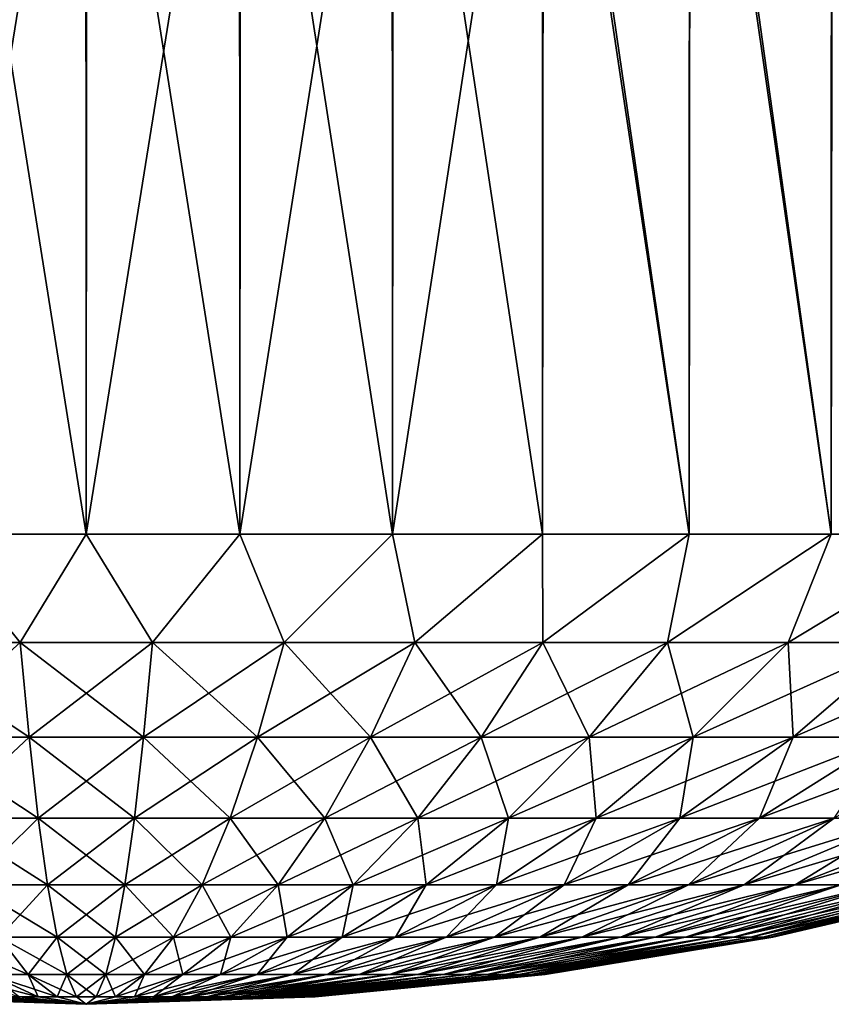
# Model space of a CAD drawing. Header units: metres. Extents: x -46 to 104, y -30 to 30.
# Tile 375 of 656: x 22.443 to 23.134, y -10.4 to -9.562. Entities that reach past the tile are written whole.
import ezdxf

# ---------------------------------------------------------------- set-up
doc = ezdxf.new("R2010")
doc.units = ezdxf.units.M
doc.layers.add('solid_26_000_502_XXX', color=7, linetype='CONTINUOUS')

msp = doc.modelspace()

# ---------------------------------------------------------------- linework, layer by layer
at = {"layer": 'solid_26_000_502_XXX'}
for points in [[(23.014088, -9.139277, 293.409149), (23.133951, -10, 293.359436), (23.135044, -9.131233, 293.358948)], [(23.135044, -9.131233, 293.358948), (23.133951, -10, 293.359436), (23.24996, -10, 293.299072)], [(22.889187, -9.147676, 293.448639), (23.013037, -10, 293.409546), (23.014088, -9.139277, 293.409149)], [(23.014088, -9.139277, 293.409149), (23.013037, -10, 293.409546), (23.133951, -10, 293.359436)], [(22.761295, -9.156362, 293.477051), (22.888208, -10, 293.448883), (22.889187, -9.147676, 293.448639)], [(22.889187, -9.147676, 293.448639), (22.888208, -10, 293.448883), (23.013037, -10, 293.409546)], [(23.134338, -9.151151, 290.640747), (23.133951, -10, 290.640564), (23.013302, -9.159934, 290.590576)], [(23.134338, -9.151151, 290.640747), (23.24996, -10, 290.700928), (23.133951, -10, 290.640564)], [(22.631393, -9.16527, 293.494232), (22.7605, -10, 293.477203), (22.761295, -9.156362, 293.477051)], [(22.761295, -9.156362, 293.477051), (22.7605, -10, 293.477203), (22.888208, -10, 293.448883)], [(23.013302, -9.159934, 290.590576), (23.013037, -10, 290.590454), (22.888332, -9.168914, 290.551147)], [(23.013302, -9.159934, 290.590576), (23.133951, -10, 290.640564), (23.013037, -10, 290.590454)], [(22.500475, -9.174333, 293.5), (22.630707, -10, 293.494293), (22.631393, -9.16527, 293.494232)], [(22.631393, -9.16527, 293.494232), (22.630707, -10, 293.494293), (22.7605, -10, 293.477203)], [(22.888332, -9.168914, 290.551147), (22.7605, -10, 290.522797), (22.760389, -9.178019, 290.522766)], [(22.888332, -9.168914, 290.551147), (22.888208, -10, 290.551117), (22.7605, -10, 290.522797)], [(22.888332, -9.168914, 290.551147), (23.013037, -10, 290.590454), (22.888208, -10, 290.551117)], [(22.369545, -9.183479, 293.494324), (22.5, -10, 293.5), (22.500475, -9.174333, 293.5)], [(22.500475, -9.174333, 293.5), (22.5, -10, 293.5), (22.630707, -10, 293.494293)], [(22.760389, -9.178019, 290.522766), (22.630707, -10, 290.505707), (22.630455, -9.18718, 290.505676)], [(22.760389, -9.178019, 290.522766), (22.7605, -10, 290.522797), (22.630707, -10, 290.505707)], [(22.369545, -9.183479, 293.494324), (22.369293, -10, 293.494293), (22.5, -10, 293.5)], [(22.630455, -9.18718, 290.505676), (22.5, -10, 290.5), (22.499525, -9.196326, 290.5)], [(22.630455, -9.18718, 290.505676), (22.630707, -10, 290.505707), (22.5, -10, 290.5)], [(22.499525, -9.196326, 290.5), (22.369293, -10, 290.505707), (22.368607, -9.205389, 290.505768)], [(22.499525, -9.196326, 290.5), (22.5, -10, 290.5), (22.369293, -10, 290.505707)], [(22.369293, -10, 290.505707), (22.443691, -10.092114, 290.674469), (22.331482, -10.092114, 290.684021)], [(22.331482, -10.092114, 293.315979), (22.443691, -10.092114, 293.325531), (22.369293, -10, 293.494293)], [(22.369293, -10, 290.505707), (22.5, -10, 290.5), (22.443691, -10.092114, 290.674469)], [(22.443691, -10.092114, 293.325531), (22.5, -10, 293.5), (22.369293, -10, 293.494293)], [(22.5, -10, 290.5), (22.556309, -10.092114, 290.674469), (22.443691, -10.092114, 290.674469)], [(22.443691, -10.092114, 293.325531), (22.556309, -10.092114, 293.325531), (22.5, -10, 293.5)], [(22.5, -10, 290.5), (22.630707, -10, 290.505707), (22.556309, -10.092114, 290.674469)], [(22.556309, -10.092114, 293.325531), (22.630707, -10, 293.494293), (22.5, -10, 293.5)], [(22.630707, -10, 290.505707), (22.668518, -10.092114, 290.684021), (22.556309, -10.092114, 290.674469)], [(22.556309, -10.092114, 293.325531), (22.668518, -10.092114, 293.315979), (22.630707, -10, 293.494293)], [(22.630707, -10, 290.505707), (22.7605, -10, 290.522797), (22.668518, -10.092114, 290.684021)], [(22.668518, -10.092114, 293.315979), (22.7605, -10, 293.477203), (22.630707, -10, 293.494293)], [(22.7605, -10, 290.522797), (22.779514, -10.092114, 290.703033), (22.668518, -10.092114, 290.684021)], [(22.668518, -10.092114, 293.315979), (22.779514, -10.092114, 293.296967), (22.7605, -10, 293.477203)], [(22.7605, -10, 290.522797), (22.888208, -10, 290.551117), (22.779514, -10.092114, 290.703033)], [(22.779514, -10.092114, 293.296967), (22.888208, -10, 293.448883), (22.7605, -10, 293.477203)], [(22.888208, -10, 290.551117), (22.888498, -10.092114, 290.731415), (22.779514, -10.092114, 290.703033)], [(22.779514, -10.092114, 293.296967), (22.888498, -10.092114, 293.268585), (22.888208, -10, 293.448883)], [(22.888208, -10, 290.551117), (23.013037, -10, 290.590454), (22.888498, -10.092114, 290.731415)], [(22.888498, -10.092114, 293.268585), (23.013037, -10, 293.409546), (22.888208, -10, 293.448883)], [(23.013037, -10, 290.590454), (22.99468, -10.092114, 290.768951), (22.888498, -10.092114, 290.731415)], [(22.888498, -10.092114, 293.268585), (22.99468, -10.092114, 293.231049), (23.013037, -10, 293.409546)], [(23.133951, -10, 290.640564), (23.0973, -10.092114, 290.815338), (22.99468, -10.092114, 290.768951)], [(23.013037, -10, 290.590454), (23.133951, -10, 290.640564), (22.99468, -10.092114, 290.768951)], [(22.99468, -10.092114, 293.231049), (23.133951, -10, 293.359436), (23.013037, -10, 293.409546)], [(22.99468, -10.092114, 293.231049), (23.0973, -10.092114, 293.184662), (23.133951, -10, 293.359436)], [(23.24996, -10, 290.700928), (23.195616, -10.092114, 290.870239), (23.0973, -10.092114, 290.815338)], [(23.133951, -10, 290.640564), (23.24996, -10, 290.700928), (23.0973, -10.092114, 290.815338)], [(23.0973, -10.092114, 293.184662), (23.24996, -10, 293.299072), (23.133951, -10, 293.359436)], [(23.0973, -10.092114, 293.184662), (23.195616, -10.092114, 293.129761), (23.24996, -10, 293.299072)], [(22.354227, -10.172828, 290.861633), (22.331482, -10.092114, 290.684021), (22.443691, -10.092114, 290.674469)], [(22.451292, -10.172828, 293.146606), (22.443691, -10.092114, 293.325531), (22.331482, -10.092114, 293.315979)], [(22.354227, -10.172828, 293.138367), (22.451292, -10.172828, 293.146606), (22.331482, -10.092114, 293.315979)], [(22.451292, -10.172828, 290.853394), (22.354227, -10.172828, 290.861633), (22.443691, -10.092114, 290.674469)], [(22.451292, -10.172828, 290.853394), (22.443691, -10.092114, 290.674469), (22.556309, -10.092114, 290.674469)], [(22.548708, -10.172828, 293.146606), (22.556309, -10.092114, 293.325531), (22.443691, -10.092114, 293.325531)], [(22.451292, -10.172828, 293.146606), (22.548708, -10.172828, 293.146606), (22.443691, -10.092114, 293.325531)], [(22.548708, -10.172828, 290.853394), (22.451292, -10.172828, 290.853394), (22.556309, -10.092114, 290.674469)], [(22.548708, -10.172828, 290.853394), (22.556309, -10.092114, 290.674469), (22.668518, -10.092114, 290.684021)], [(22.645773, -10.172828, 290.861633), (22.548708, -10.172828, 290.853394), (22.668518, -10.092114, 290.684021)], [(22.548708, -10.172828, 293.146606), (22.645773, -10.172828, 293.138367), (22.556309, -10.092114, 293.325531)], [(22.645773, -10.172828, 293.138367), (22.668518, -10.092114, 293.315979), (22.556309, -10.092114, 293.325531)], [(22.645773, -10.172828, 290.861633), (22.668518, -10.092114, 290.684021), (22.779514, -10.092114, 290.703033)], [(22.741787, -10.172828, 290.878113), (22.645773, -10.172828, 290.861633), (22.779514, -10.092114, 290.703033)], [(22.645773, -10.172828, 293.138367), (22.741787, -10.172828, 293.121887), (22.668518, -10.092114, 293.315979)], [(22.741787, -10.172828, 293.121887), (22.779514, -10.092114, 293.296967), (22.668518, -10.092114, 293.315979)], [(22.741787, -10.172828, 290.878113), (22.779514, -10.092114, 290.703033), (22.888498, -10.092114, 290.731415)], [(22.83606, -10.172828, 290.902649), (22.741787, -10.172828, 290.878113), (22.888498, -10.092114, 290.731415)], [(22.741787, -10.172828, 293.121887), (22.83606, -10.172828, 293.097351), (22.779514, -10.092114, 293.296967)], [(22.83606, -10.172828, 293.097351), (22.888498, -10.092114, 293.268585), (22.779514, -10.092114, 293.296967)], [(22.83606, -10.172828, 290.902649), (22.888498, -10.092114, 290.731415), (22.99468, -10.092114, 290.768951)], [(22.92791, -10.172828, 290.93512), (22.83606, -10.172828, 290.902649), (22.99468, -10.092114, 290.768951)], [(22.83606, -10.172828, 293.097351), (22.92791, -10.172828, 293.06488), (22.888498, -10.092114, 293.268585)], [(22.92791, -10.172828, 293.06488), (22.99468, -10.092114, 293.231049), (22.888498, -10.092114, 293.268585)], [(22.92791, -10.172828, 290.93512), (22.99468, -10.092114, 290.768951), (23.0973, -10.092114, 290.815338)], [(23.016678, -10.172828, 290.97522), (22.92791, -10.172828, 290.93512), (23.0973, -10.092114, 290.815338)], [(22.92791, -10.172828, 293.06488), (23.016678, -10.172828, 293.02478), (22.99468, -10.092114, 293.231049)], [(23.016678, -10.172828, 293.02478), (23.0973, -10.092114, 293.184662), (22.99468, -10.092114, 293.231049)], [(23.016678, -10.172828, 290.97522), (23.0973, -10.092114, 290.815338), (23.195616, -10.092114, 290.870239)], [(23.101723, -10.172828, 291.022736), (23.016678, -10.172828, 290.97522), (23.195616, -10.092114, 290.870239)], [(23.016678, -10.172828, 293.02478), (23.101723, -10.172828, 292.977264), (23.0973, -10.092114, 293.184662)], [(23.101723, -10.172828, 292.977264), (23.195616, -10.092114, 293.129761), (23.0973, -10.092114, 293.184662)], [(23.101723, -10.172828, 291.022736), (23.195616, -10.092114, 290.870239), (23.288919, -10.092114, 290.933319)], [(23.182432, -10.172828, 291.077301), (23.101723, -10.172828, 291.022736), (23.288919, -10.092114, 290.933319)], [(23.101723, -10.172828, 292.977264), (23.182432, -10.172828, 292.922699), (23.195616, -10.092114, 293.129761)], [(22.377594, -10.241698, 291.044098), (22.354227, -10.172828, 290.861633), (22.451292, -10.172828, 290.853394)], [(22.459099, -10.241698, 292.96283), (22.451292, -10.172828, 293.146606), (22.354227, -10.172828, 293.138367)], [(22.377594, -10.241698, 292.955902), (22.459099, -10.241698, 292.96283), (22.354227, -10.172828, 293.138367)], [(22.459099, -10.241698, 291.03717), (22.377594, -10.241698, 291.044098), (22.451292, -10.172828, 290.853394)], [(22.459099, -10.241698, 291.03717), (22.451292, -10.172828, 290.853394), (22.548708, -10.172828, 290.853394)], [(22.540901, -10.241698, 292.96283), (22.548708, -10.172828, 293.146606), (22.451292, -10.172828, 293.146606)], [(22.459099, -10.241698, 292.96283), (22.540901, -10.241698, 292.96283), (22.451292, -10.172828, 293.146606)], [(22.540901, -10.241698, 291.03717), (22.459099, -10.241698, 291.03717), (22.548708, -10.172828, 290.853394)], [(22.540901, -10.241698, 291.03717), (22.548708, -10.172828, 290.853394), (22.645773, -10.172828, 290.861633)], [(22.622406, -10.241698, 291.044098), (22.540901, -10.241698, 291.03717), (22.645773, -10.172828, 290.861633)], [(22.540901, -10.241698, 292.96283), (22.622406, -10.241698, 292.955902), (22.548708, -10.172828, 293.146606)], [(22.622406, -10.241698, 292.955902), (22.645773, -10.172828, 293.138367), (22.548708, -10.172828, 293.146606)], [(22.622406, -10.241698, 291.044098), (22.645773, -10.172828, 290.861633), (22.741787, -10.172828, 290.878113)], [(22.703032, -10.241698, 291.057922), (22.622406, -10.241698, 291.044098), (22.741787, -10.172828, 290.878113)], [(22.622406, -10.241698, 292.955902), (22.703032, -10.241698, 292.942078), (22.645773, -10.172828, 293.138367)], [(22.703032, -10.241698, 292.942078), (22.741787, -10.172828, 293.121887), (22.645773, -10.172828, 293.138367)], [(22.703032, -10.241698, 291.057922), (22.741787, -10.172828, 290.878113), (22.83606, -10.172828, 290.902649)], [(22.782192, -10.241698, 291.078552), (22.703032, -10.241698, 291.057922), (22.83606, -10.172828, 290.902649)], [(22.703032, -10.241698, 292.942078), (22.782192, -10.241698, 292.921448), (22.741787, -10.172828, 293.121887)], [(22.782192, -10.241698, 292.921448), (22.83606, -10.172828, 293.097351), (22.741787, -10.172828, 293.121887)], [(22.782192, -10.241698, 291.078552), (22.83606, -10.172828, 290.902649), (22.92791, -10.172828, 290.93512)], [(22.85932, -10.241698, 291.105804), (22.782192, -10.241698, 291.078552), (22.92791, -10.172828, 290.93512)], [(22.782192, -10.241698, 292.921448), (22.85932, -10.241698, 292.894196), (22.83606, -10.172828, 293.097351)], [(22.85932, -10.241698, 292.894196), (22.92791, -10.172828, 293.06488), (22.83606, -10.172828, 293.097351)], [(22.85932, -10.241698, 291.105804), (22.92791, -10.172828, 290.93512), (23.016678, -10.172828, 290.97522)], [(22.933859, -10.241698, 291.139496), (22.85932, -10.241698, 291.105804), (23.016678, -10.172828, 290.97522)], [(22.85932, -10.241698, 292.894196), (22.933859, -10.241698, 292.860504), (22.92791, -10.172828, 293.06488)], [(22.933859, -10.241698, 292.860504), (23.016678, -10.172828, 293.02478), (22.92791, -10.172828, 293.06488)], [(22.933859, -10.241698, 291.139496), (23.016678, -10.172828, 290.97522), (23.101723, -10.172828, 291.022736)], [(23.005272, -10.241698, 291.179382), (22.933859, -10.241698, 291.139496), (23.101723, -10.172828, 291.022736)], [(22.933859, -10.241698, 292.860504), (23.005272, -10.241698, 292.820618), (23.016678, -10.172828, 293.02478)], [(23.005272, -10.241698, 291.179382), (23.101723, -10.172828, 291.022736), (23.182432, -10.172828, 291.077301)], [(23.073046, -10.241698, 291.225189), (23.005272, -10.241698, 291.179382), (23.182432, -10.172828, 291.077301)], [(23.005272, -10.241698, 292.820618), (23.101723, -10.172828, 292.977264), (23.016678, -10.172828, 293.02478)], [(23.005272, -10.241698, 292.820618), (23.073046, -10.241698, 292.774811), (23.101723, -10.172828, 292.977264)], [(23.073046, -10.241698, 291.225189), (23.182432, -10.172828, 291.077301), (23.258226, -10.172828, 291.138489)], [(23.136688, -10.241698, 291.276581), (23.073046, -10.241698, 291.225189), (23.258226, -10.172828, 291.138489)], [(23.073046, -10.241698, 292.774811), (23.182432, -10.172828, 292.922699), (23.101723, -10.172828, 292.977264)], [(23.073046, -10.241698, 292.774811), (23.136688, -10.241698, 292.723419), (23.182432, -10.172828, 292.922699)], [(22.40148, -10.298434, 291.230652), (22.377594, -10.241698, 291.044098), (22.459099, -10.241698, 291.03717)], [(22.467081, -10.298434, 292.774933), (22.459099, -10.241698, 292.96283), (22.377594, -10.241698, 292.955902)], [(22.40148, -10.298434, 292.769348), (22.467081, -10.298434, 292.774933), (22.377594, -10.241698, 292.955902)], [(22.467081, -10.298434, 291.225067), (22.40148, -10.298434, 291.230652), (22.459099, -10.241698, 291.03717)], [(22.467081, -10.298434, 291.225067), (22.459099, -10.241698, 291.03717), (22.540901, -10.241698, 291.03717)], [(22.532919, -10.298434, 292.774933), (22.540901, -10.241698, 292.96283), (22.459099, -10.241698, 292.96283)], [(22.467081, -10.298434, 292.774933), (22.532919, -10.298434, 292.774933), (22.459099, -10.241698, 292.96283)], [(22.532919, -10.298434, 291.225067), (22.467081, -10.298434, 291.225067), (22.540901, -10.241698, 291.03717)], [(22.532919, -10.298434, 291.225067), (22.540901, -10.241698, 291.03717), (22.622406, -10.241698, 291.044098)], [(22.59852, -10.298434, 291.230652), (22.532919, -10.298434, 291.225067), (22.622406, -10.241698, 291.044098)], [(22.532919, -10.298434, 292.774933), (22.59852, -10.298434, 292.769348), (22.540901, -10.241698, 292.96283)], [(22.59852, -10.298434, 292.769348), (22.622406, -10.241698, 292.955902), (22.540901, -10.241698, 292.96283)], [(22.59852, -10.298434, 291.230652), (22.622406, -10.241698, 291.044098), (22.703032, -10.241698, 291.057922)], [(22.663412, -10.298434, 291.24176), (22.59852, -10.298434, 291.230652), (22.703032, -10.241698, 291.057922)], [(22.59852, -10.298434, 292.769348), (22.663412, -10.298434, 292.75824), (22.622406, -10.241698, 292.955902)], [(22.663412, -10.298434, 292.75824), (22.703032, -10.241698, 292.942078), (22.622406, -10.241698, 292.955902)], [(22.663412, -10.298434, 291.24176), (22.703032, -10.241698, 291.057922), (22.782192, -10.241698, 291.078552)], [(22.727125, -10.298434, 291.258362), (22.663412, -10.298434, 291.24176), (22.782192, -10.241698, 291.078552)], [(22.663412, -10.298434, 292.75824), (22.727125, -10.298434, 292.741638), (22.703032, -10.241698, 292.942078)], [(22.727125, -10.298434, 292.741638), (22.782192, -10.241698, 292.921448), (22.703032, -10.241698, 292.942078)], [(22.727125, -10.298434, 291.258362), (22.782192, -10.241698, 291.078552), (22.85932, -10.241698, 291.105804)], [(22.789202, -10.298434, 291.280304), (22.727125, -10.298434, 291.258362), (22.85932, -10.241698, 291.105804)], [(22.727125, -10.298434, 292.741638), (22.789202, -10.298434, 292.719696), (22.782192, -10.241698, 292.921448)], [(22.789202, -10.298434, 292.719696), (22.85932, -10.241698, 292.894196), (22.782192, -10.241698, 292.921448)], [(22.789202, -10.298434, 291.280304), (22.85932, -10.241698, 291.105804), (22.933859, -10.241698, 291.139496)], [(22.849195, -10.298434, 291.307404), (22.789202, -10.298434, 291.280304), (22.933859, -10.241698, 291.139496)], [(22.789202, -10.298434, 292.719696), (22.849195, -10.298434, 292.692596), (22.85932, -10.241698, 292.894196)], [(22.849195, -10.298434, 291.307404), (22.933859, -10.241698, 291.139496), (23.005272, -10.241698, 291.179382)], [(22.906673, -10.298434, 291.339508), (22.849195, -10.298434, 291.307404), (23.005272, -10.241698, 291.179382)], [(22.849195, -10.298434, 292.692596), (22.933859, -10.241698, 292.860504), (22.85932, -10.241698, 292.894196)], [(22.849195, -10.298434, 292.692596), (22.906673, -10.298434, 292.660492), (22.933859, -10.241698, 292.860504)], [(22.906673, -10.298434, 291.339508), (23.005272, -10.241698, 291.179382), (23.073046, -10.241698, 291.225189)], [(22.961222, -10.298434, 291.376373), (22.906673, -10.298434, 291.339508), (23.073046, -10.241698, 291.225189)], [(22.906673, -10.298434, 292.660492), (23.005272, -10.241698, 292.820618), (22.933859, -10.241698, 292.860504)], [(22.906673, -10.298434, 292.660492), (22.961222, -10.298434, 292.623627), (23.005272, -10.241698, 292.820618)], [(22.961222, -10.298434, 291.376373), (23.073046, -10.241698, 291.225189), (23.136688, -10.241698, 291.276581)], [(23.012445, -10.298434, 291.417755), (22.961222, -10.298434, 291.376373), (23.136688, -10.241698, 291.276581)], [(22.961222, -10.298434, 292.623627), (23.073046, -10.241698, 292.774811), (23.005272, -10.241698, 292.820618)], [(22.961222, -10.298434, 292.623627), (23.012445, -10.298434, 292.582245), (23.073046, -10.241698, 292.774811)], [(23.012445, -10.298434, 291.417755), (23.136688, -10.241698, 291.276581), (23.195745, -10.241698, 291.333191)], [(23.059978, -10.298434, 291.463318), (23.012445, -10.298434, 291.417755), (23.195745, -10.241698, 291.333191)], [(23.012445, -10.298434, 292.582245), (23.136688, -10.241698, 292.723419), (23.073046, -10.241698, 292.774811)], [(23.012445, -10.298434, 292.582245), (23.059978, -10.298434, 292.536682), (23.136688, -10.241698, 292.723419)], [(23.059978, -10.298434, 291.463318), (23.195745, -10.241698, 291.333191), (23.24979, -10.241698, 291.394592)], [(23.103476, -10.298434, 291.512726), (23.059978, -10.298434, 291.463318), (23.24979, -10.241698, 291.394592)], [(23.059978, -10.298434, 292.536682), (23.195745, -10.241698, 292.666809), (23.136688, -10.241698, 292.723419)], [(23.059978, -10.298434, 292.536682), (23.103476, -10.298434, 292.487274), (23.195745, -10.241698, 292.666809)], [(23.103476, -10.298434, 291.512726), (23.24979, -10.241698, 291.394592), (23.298431, -10.241698, 291.460358)], [(23.142626, -10.298434, 291.565674), (23.103476, -10.298434, 291.512726), (23.298431, -10.241698, 291.460358)], [(23.103476, -10.298434, 292.487274), (23.24979, -10.241698, 292.605408), (23.195745, -10.241698, 292.666809)], [(23.103476, -10.298434, 292.487274), (23.142626, -10.298434, 292.434326), (23.24979, -10.241698, 292.605408)], [(22.425785, -10.342794, 291.420441), (22.40148, -10.298434, 291.230652), (22.467081, -10.298434, 291.225067)], [(22.475203, -10.342794, 292.583771), (22.467081, -10.298434, 292.774933), (22.40148, -10.298434, 292.769348)], [(22.425785, -10.342794, 292.579559), (22.475203, -10.342794, 292.583771), (22.40148, -10.298434, 292.769348)], [(22.475203, -10.342794, 291.416229), (22.425785, -10.342794, 291.420441), (22.467081, -10.298434, 291.225067)], [(22.475203, -10.342794, 291.416229), (22.467081, -10.298434, 291.225067), (22.532919, -10.298434, 291.225067)], [(22.524797, -10.342794, 292.583771), (22.532919, -10.298434, 292.774933), (22.467081, -10.298434, 292.774933)], [(22.475203, -10.342794, 292.583771), (22.524797, -10.342794, 292.583771), (22.467081, -10.298434, 292.774933)], [(22.524797, -10.342794, 291.416229), (22.475203, -10.342794, 291.416229), (22.532919, -10.298434, 291.225067)], [(22.524797, -10.342794, 291.416229), (22.532919, -10.298434, 291.225067), (22.59852, -10.298434, 291.230652)], [(22.574215, -10.342794, 291.420441), (22.524797, -10.342794, 291.416229), (22.59852, -10.298434, 291.230652)], [(22.524797, -10.342794, 292.583771), (22.574215, -10.342794, 292.579559), (22.532919, -10.298434, 292.774933)], [(22.574215, -10.342794, 292.579559), (22.59852, -10.298434, 292.769348), (22.532919, -10.298434, 292.774933)], [(22.574215, -10.342794, 291.420441), (22.59852, -10.298434, 291.230652), (22.663412, -10.298434, 291.24176)], [(22.623096, -10.342794, 291.428833), (22.574215, -10.342794, 291.420441), (22.663412, -10.298434, 291.24176)], [(22.574215, -10.342794, 292.579559), (22.623096, -10.342794, 292.571167), (22.59852, -10.298434, 292.769348)], [(22.623096, -10.342794, 292.571167), (22.663412, -10.298434, 292.75824), (22.59852, -10.298434, 292.769348)], [(22.623096, -10.342794, 291.428833), (22.663412, -10.298434, 291.24176), (22.727125, -10.298434, 291.258362)], [(22.671093, -10.342794, 291.441315), (22.623096, -10.342794, 291.428833), (22.727125, -10.298434, 291.258362)], [(22.623096, -10.342794, 292.571167), (22.671093, -10.342794, 292.558685), (22.663412, -10.298434, 292.75824)], [(22.671093, -10.342794, 292.558685), (22.727125, -10.298434, 292.741638), (22.663412, -10.298434, 292.75824)], [(22.671093, -10.342794, 291.441315), (22.727125, -10.298434, 291.258362), (22.789202, -10.298434, 291.280304)], [(22.717855, -10.342794, 291.457855), (22.671093, -10.342794, 291.441315), (22.789202, -10.298434, 291.280304)], [(22.671093, -10.342794, 292.558685), (22.717855, -10.342794, 292.542145), (22.727125, -10.298434, 292.741638)], [(22.717855, -10.342794, 291.457855), (22.789202, -10.298434, 291.280304), (22.849195, -10.298434, 291.307404)], [(22.763048, -10.342794, 291.478271), (22.717855, -10.342794, 291.457855), (22.849195, -10.298434, 291.307404)], [(22.717855, -10.342794, 292.542145), (22.789202, -10.298434, 292.719696), (22.727125, -10.298434, 292.741638)], [(22.717855, -10.342794, 292.542145), (22.763048, -10.342794, 292.521729), (22.789202, -10.298434, 292.719696)], [(22.763048, -10.342794, 291.478271), (22.849195, -10.298434, 291.307404), (22.906673, -10.298434, 291.339508)], [(22.806345, -10.342794, 291.502472), (22.763048, -10.342794, 291.478271), (22.906673, -10.298434, 291.339508)], [(22.763048, -10.342794, 292.521729), (22.849195, -10.298434, 292.692596), (22.789202, -10.298434, 292.719696)], [(22.763048, -10.342794, 292.521729), (22.806345, -10.342794, 292.497528), (22.849195, -10.298434, 292.692596)], [(22.806345, -10.342794, 291.502472), (22.906673, -10.298434, 291.339508), (22.961222, -10.298434, 291.376373)], [(22.847437, -10.342794, 291.530243), (22.806345, -10.342794, 291.502472), (22.961222, -10.298434, 291.376373)], [(22.806345, -10.342794, 292.497528), (22.906673, -10.298434, 292.660492), (22.849195, -10.298434, 292.692596)], [(22.806345, -10.342794, 292.497528), (22.847437, -10.342794, 292.469757), (22.906673, -10.298434, 292.660492)], [(22.847437, -10.342794, 291.530243), (22.961222, -10.298434, 291.376373), (23.012445, -10.298434, 291.417755)], [(22.886023, -10.342794, 291.561401), (22.847437, -10.342794, 291.530243), (23.012445, -10.298434, 291.417755)], [(22.847437, -10.342794, 292.469757), (22.961222, -10.298434, 292.623627), (22.906673, -10.298434, 292.660492)], [(22.847437, -10.342794, 292.469757), (22.886023, -10.342794, 292.438599), (22.961222, -10.298434, 292.623627)], [(22.886023, -10.342794, 291.561401), (23.012445, -10.298434, 291.417755), (23.059978, -10.298434, 291.463318)], [(22.921829, -10.342794, 291.595703), (22.886023, -10.342794, 291.561401), (23.059978, -10.298434, 291.463318)], [(22.886023, -10.342794, 292.438599), (23.012445, -10.298434, 292.582245), (22.961222, -10.298434, 292.623627)], [(22.886023, -10.342794, 292.438599), (22.921829, -10.342794, 292.404297), (23.012445, -10.298434, 292.582245)], [(22.921829, -10.342794, 291.595703), (23.059978, -10.298434, 291.463318), (23.103476, -10.298434, 291.512726)], [(22.954596, -10.342794, 291.632935), (22.921829, -10.342794, 291.595703), (23.103476, -10.298434, 291.512726)], [(22.921829, -10.342794, 292.404297), (23.059978, -10.298434, 292.536682), (23.012445, -10.298434, 292.582245)], [(22.921829, -10.342794, 292.404297), (22.954596, -10.342794, 292.367065), (23.059978, -10.298434, 292.536682)], [(22.954596, -10.342794, 291.632935), (23.103476, -10.298434, 291.512726), (23.142626, -10.298434, 291.565674)], [(22.984087, -10.342794, 291.672821), (22.954596, -10.342794, 291.632935), (23.142626, -10.298434, 291.565674)], [(22.954596, -10.342794, 292.367065), (23.103476, -10.298434, 292.487274), (23.059978, -10.298434, 292.536682)], [(22.954596, -10.342794, 292.367065), (22.984087, -10.342794, 292.327179), (23.103476, -10.298434, 292.487274)], [(22.984087, -10.342794, 291.672821), (23.142626, -10.298434, 291.565674), (23.177145, -10.298434, 291.621735)], [(23.01009, -10.342794, 291.715057), (22.984087, -10.342794, 291.672821), (23.177145, -10.298434, 291.621735)], [(22.984087, -10.342794, 292.327179), (23.142626, -10.298434, 292.434326), (23.103476, -10.298434, 292.487274)], [(22.984087, -10.342794, 292.327179), (23.01009, -10.342794, 292.284943), (23.142626, -10.298434, 292.434326)], [(23.01009, -10.342794, 291.715057), (23.177145, -10.298434, 291.621735), (23.206785, -10.298434, 291.680511)], [(23.032419, -10.342794, 291.759338), (23.01009, -10.342794, 291.715057), (23.206785, -10.298434, 291.680511)], [(23.01009, -10.342794, 292.284943), (23.177145, -10.298434, 292.378265), (23.142626, -10.298434, 292.434326)], [(23.01009, -10.342794, 292.284943), (23.032419, -10.342794, 292.240662), (23.177145, -10.298434, 292.378265)], [(23.032419, -10.342794, 291.759338), (23.206785, -10.298434, 291.680511), (23.231333, -10.298434, 291.741608)], [(23.050911, -10.342794, 291.805359), (23.032419, -10.342794, 291.759338), (23.231333, -10.298434, 291.741608)], [(23.032419, -10.342794, 292.240662), (23.206785, -10.298434, 292.319489), (23.177145, -10.298434, 292.378265)], [(23.032419, -10.342794, 292.240662), (23.050911, -10.342794, 292.194641), (23.206785, -10.298434, 292.319489)], [(23.050911, -10.342794, 291.805359), (23.231333, -10.298434, 291.741608), (23.250612, -10.298434, 291.804565)], [(23.065434, -10.342794, 291.852783), (23.050911, -10.342794, 291.805359), (23.250612, -10.298434, 291.804565)], [(23.050911, -10.342794, 292.194641), (23.231333, -10.298434, 292.258392), (23.206785, -10.298434, 292.319489)], [(23.050911, -10.342794, 292.194641), (23.065434, -10.342794, 292.147217), (23.231333, -10.298434, 292.258392)], [(23.065434, -10.342794, 291.852783), (23.250612, -10.298434, 291.804565), (23.264482, -10.298434, 291.868927)], [(23.075882, -10.342794, 291.901245), (23.065434, -10.342794, 291.852783), (23.264482, -10.298434, 291.868927)], [(23.065434, -10.342794, 292.147217), (23.250612, -10.298434, 292.195435), (23.231333, -10.298434, 292.258392)], [(23.065434, -10.342794, 292.147217), (23.075882, -10.342794, 292.098755), (23.250612, -10.298434, 292.195435)], [(23.075882, -10.342794, 291.901245), (23.264482, -10.298434, 291.868927), (23.272846, -10.298434, 291.934235)], [(23.082182, -10.342794, 291.950439), (23.075882, -10.342794, 291.901245), (23.272846, -10.298434, 291.934235)], [(23.075882, -10.342794, 292.098755), (23.264482, -10.298434, 292.131073), (23.250612, -10.298434, 292.195435)], [(23.075882, -10.342794, 292.098755), (23.082182, -10.342794, 292.049561), (23.264482, -10.298434, 292.131073)], [(23.082182, -10.342794, 291.950439), (23.272846, -10.298434, 291.934235), (23.27564, -10.298434, 292)], [(23.084288, -10.342794, 292), (23.082182, -10.342794, 291.950439), (23.27564, -10.298434, 292)], [(23.082182, -10.342794, 292.049561), (23.084288, -10.342794, 292), (23.272846, -10.298434, 292.065765)], [(23.082182, -10.342794, 292.049561), (23.272846, -10.298434, 292.065765), (23.264482, -10.298434, 292.131073)], [(23.272846, -10.298434, 292.065765), (23.084288, -10.342794, 292), (23.27564, -10.298434, 292)], [(22.450405, -10.37459, 292.387299), (22.425785, -10.342794, 292.579559), (22.376904, -10.342794, 292.571167)], [(22.41774, -10.37459, 292.381683), (22.450405, -10.37459, 292.387299), (22.376904, -10.342794, 292.571167)], [(22.450405, -10.37459, 291.612701), (22.41774, -10.37459, 291.618317), (22.425785, -10.342794, 291.420441)], [(22.450405, -10.37459, 291.612701), (22.425785, -10.342794, 291.420441), (22.475203, -10.342794, 291.416229)], [(22.483429, -10.37459, 292.390106), (22.475203, -10.342794, 292.583771), (22.425785, -10.342794, 292.579559)], [(22.450405, -10.37459, 292.387299), (22.483429, -10.37459, 292.390106), (22.425785, -10.342794, 292.579559)], [(22.483429, -10.37459, 291.609894), (22.450405, -10.37459, 291.612701), (22.475203, -10.342794, 291.416229)], [(22.483429, -10.37459, 291.609894), (22.475203, -10.342794, 291.416229), (22.524797, -10.342794, 291.416229)], [(22.516571, -10.37459, 292.390106), (22.524797, -10.342794, 292.583771), (22.475203, -10.342794, 292.583771)], [(22.483429, -10.37459, 292.390106), (22.516571, -10.37459, 292.390106), (22.475203, -10.342794, 292.583771)], [(22.516571, -10.37459, 291.609894), (22.483429, -10.37459, 291.609894), (22.524797, -10.342794, 291.416229)], [(22.516571, -10.37459, 291.609894), (22.524797, -10.342794, 291.416229), (22.574215, -10.342794, 291.420441)], [(22.549595, -10.37459, 291.612701), (22.516571, -10.37459, 291.609894), (22.574215, -10.342794, 291.420441)], [(22.516571, -10.37459, 292.390106), (22.549595, -10.37459, 292.387299), (22.524797, -10.342794, 292.583771)], [(22.549595, -10.37459, 292.387299), (22.574215, -10.342794, 292.579559), (22.524797, -10.342794, 292.583771)], [(22.549595, -10.37459, 291.612701), (22.574215, -10.342794, 291.420441), (22.623096, -10.342794, 291.428833)], [(22.58226, -10.37459, 291.618317), (22.549595, -10.37459, 291.612701), (22.623096, -10.342794, 291.428833)], [(22.549595, -10.37459, 292.387299), (22.58226, -10.37459, 292.381683), (22.574215, -10.342794, 292.579559)], [(22.58226, -10.37459, 292.381683), (22.623096, -10.342794, 292.571167), (22.574215, -10.342794, 292.579559)], [(22.58226, -10.37459, 291.618317), (22.623096, -10.342794, 291.428833), (22.671093, -10.342794, 291.441315)], [(22.614332, -10.37459, 291.626678), (22.58226, -10.37459, 291.618317), (22.671093, -10.342794, 291.441315)], [(22.58226, -10.37459, 292.381683), (22.614332, -10.37459, 292.373322), (22.623096, -10.342794, 292.571167)], [(22.614332, -10.37459, 291.626678), (22.671093, -10.342794, 291.441315), (22.717855, -10.342794, 291.457855)], [(22.645582, -10.37459, 291.637695), (22.614332, -10.37459, 291.626678), (22.717855, -10.342794, 291.457855)], [(22.614332, -10.37459, 292.373322), (22.671093, -10.342794, 292.558685), (22.623096, -10.342794, 292.571167)], [(22.614332, -10.37459, 292.373322), (22.645582, -10.37459, 292.362305), (22.671093, -10.342794, 292.558685)], [(22.645582, -10.37459, 291.637695), (22.717855, -10.342794, 291.457855), (22.763048, -10.342794, 291.478271)], [(22.675781, -10.37459, 291.651367), (22.645582, -10.37459, 291.637695), (22.763048, -10.342794, 291.478271)], [(22.645582, -10.37459, 292.362305), (22.717855, -10.342794, 292.542145), (22.671093, -10.342794, 292.558685)], [(22.645582, -10.37459, 292.362305), (22.675781, -10.37459, 292.348633), (22.717855, -10.342794, 292.542145)], [(22.675781, -10.37459, 291.651367), (22.763048, -10.342794, 291.478271), (22.806345, -10.342794, 291.502472)], [(22.704716, -10.37459, 291.667511), (22.675781, -10.37459, 291.651367), (22.806345, -10.342794, 291.502472)], [(22.675781, -10.37459, 292.348633), (22.763048, -10.342794, 292.521729), (22.717855, -10.342794, 292.542145)], [(22.675781, -10.37459, 292.348633), (22.704716, -10.37459, 292.332489), (22.763048, -10.342794, 292.521729)], [(22.704716, -10.37459, 291.667511), (22.806345, -10.342794, 291.502472), (22.847437, -10.342794, 291.530243)], [(22.732174, -10.37459, 291.686066), (22.704716, -10.37459, 291.667511), (22.847437, -10.342794, 291.530243)], [(22.704716, -10.37459, 292.332489), (22.806345, -10.342794, 292.497528), (22.763048, -10.342794, 292.521729)], [(22.704716, -10.37459, 292.332489), (22.732174, -10.37459, 292.313934), (22.806345, -10.342794, 292.497528)], [(22.732174, -10.37459, 291.686066), (22.847437, -10.342794, 291.530243), (22.886023, -10.342794, 291.561401)], [(22.757959, -10.37459, 291.706909), (22.732174, -10.37459, 291.686066), (22.886023, -10.342794, 291.561401)], [(22.732174, -10.37459, 292.313934), (22.847437, -10.342794, 292.469757), (22.806345, -10.342794, 292.497528)], [(22.732174, -10.37459, 292.313934), (22.757959, -10.37459, 292.293091), (22.847437, -10.342794, 292.469757)], [(22.757959, -10.37459, 291.706909), (22.886023, -10.342794, 291.561401), (22.921829, -10.342794, 291.595703)], [(22.781887, -10.37459, 291.729828), (22.757959, -10.37459, 291.706909), (22.921829, -10.342794, 291.595703)], [(22.757959, -10.37459, 292.293091), (22.886023, -10.342794, 292.438599), (22.847437, -10.342794, 292.469757)], [(22.757959, -10.37459, 292.293091), (22.781887, -10.37459, 292.270172), (22.886023, -10.342794, 292.438599)], [(22.781887, -10.37459, 291.729828), (22.921829, -10.342794, 291.595703), (22.954596, -10.342794, 291.632935)], [(22.803783, -10.37459, 291.7547), (22.781887, -10.37459, 291.729828), (22.954596, -10.342794, 291.632935)], [(22.781887, -10.37459, 292.270172), (22.921829, -10.342794, 292.404297), (22.886023, -10.342794, 292.438599)], [(22.781887, -10.37459, 292.270172), (22.803783, -10.37459, 292.2453), (22.921829, -10.342794, 292.404297)], [(22.803783, -10.37459, 291.7547), (22.954596, -10.342794, 291.632935), (22.984087, -10.342794, 291.672821)], [(22.823492, -10.37459, 291.781372), (22.803783, -10.37459, 291.7547), (22.984087, -10.342794, 291.672821)], [(22.803783, -10.37459, 292.2453), (22.954596, -10.342794, 292.367065), (22.921829, -10.342794, 292.404297)], [(22.803783, -10.37459, 292.2453), (22.823492, -10.37459, 292.218628), (22.954596, -10.342794, 292.367065)], [(22.823492, -10.37459, 291.781372), (22.984087, -10.342794, 291.672821), (23.01009, -10.342794, 291.715057)], [(22.840868, -10.37459, 291.80957), (22.823492, -10.37459, 291.781372), (23.01009, -10.342794, 291.715057)], [(22.823492, -10.37459, 292.218628), (22.984087, -10.342794, 292.327179), (22.954596, -10.342794, 292.367065)], [(22.823492, -10.37459, 292.218628), (22.840868, -10.37459, 292.19043), (22.984087, -10.342794, 292.327179)], [(22.840868, -10.37459, 291.80957), (23.01009, -10.342794, 291.715057), (23.032419, -10.342794, 291.759338)], [(22.855789, -10.37459, 291.839172), (22.840868, -10.37459, 291.80957), (23.032419, -10.342794, 291.759338)], [(22.840868, -10.37459, 292.19043), (23.01009, -10.342794, 292.284943), (22.984087, -10.342794, 292.327179)], [(22.840868, -10.37459, 292.19043), (22.855789, -10.37459, 292.160828), (23.01009, -10.342794, 292.284943)], [(22.855789, -10.37459, 291.839172), (23.032419, -10.342794, 291.759338), (23.050911, -10.342794, 291.805359)], [(22.868147, -10.37459, 291.869934), (22.855789, -10.37459, 291.839172), (23.050911, -10.342794, 291.805359)], [(22.855789, -10.37459, 292.160828), (23.032419, -10.342794, 292.240662), (23.01009, -10.342794, 292.284943)], [(22.855789, -10.37459, 292.160828), (22.868147, -10.37459, 292.130066), (23.032419, -10.342794, 292.240662)], [(22.868147, -10.37459, 291.869934), (23.050911, -10.342794, 291.805359), (23.065434, -10.342794, 291.852783)], [(22.877851, -10.37459, 291.901611), (22.868147, -10.37459, 291.869934), (23.065434, -10.342794, 291.852783)], [(22.868147, -10.37459, 292.130066), (23.050911, -10.342794, 292.194641), (23.032419, -10.342794, 292.240662)], [(22.868147, -10.37459, 292.130066), (22.877851, -10.37459, 292.098389), (23.050911, -10.342794, 292.194641)], [(22.877851, -10.37459, 291.901611), (23.065434, -10.342794, 291.852783), (23.075882, -10.342794, 291.901245)], [(22.884832, -10.37459, 291.934021), (22.877851, -10.37459, 291.901611), (23.075882, -10.342794, 291.901245)], [(22.877851, -10.37459, 292.098389), (23.065434, -10.342794, 292.147217), (23.050911, -10.342794, 292.194641)], [(22.877851, -10.37459, 292.098389), (22.884832, -10.37459, 292.065979), (23.065434, -10.342794, 292.147217)], [(22.884832, -10.37459, 291.934021), (23.075882, -10.342794, 291.901245), (23.082182, -10.342794, 291.950439)], [(22.889044, -10.37459, 291.966888), (22.884832, -10.37459, 291.934021), (23.082182, -10.342794, 291.950439)], [(22.884832, -10.37459, 292.065979), (23.075882, -10.342794, 292.098755), (23.065434, -10.342794, 292.147217)], [(22.884832, -10.37459, 292.065979), (22.889044, -10.37459, 292.033112), (23.075882, -10.342794, 292.098755)], [(22.889044, -10.37459, 291.966888), (23.082182, -10.342794, 291.950439), (23.084288, -10.342794, 292)], [(22.89045, -10.37459, 292), (22.889044, -10.37459, 291.966888), (23.084288, -10.342794, 292)], [(22.889044, -10.37459, 292.033112), (22.89045, -10.37459, 292), (23.082182, -10.342794, 292.049561)], [(22.889044, -10.37459, 292.033112), (23.082182, -10.342794, 292.049561), (23.075882, -10.342794, 292.098755)], [(23.082182, -10.342794, 292.049561), (22.89045, -10.37459, 292), (23.084288, -10.342794, 292)], [(22.385668, -10.37459, 292.373322), (22.442913, -10.393685, 292.186401), (22.458927, -10.393685, 292.190582)], [(22.385668, -10.37459, 292.373322), (22.458927, -10.393685, 292.190582), (22.41774, -10.37459, 292.381683)], [(22.458927, -10.393685, 291.809418), (22.41774, -10.37459, 291.618317), (22.450405, -10.37459, 291.612701)], [(22.458927, -10.393685, 291.809418), (22.442913, -10.393685, 291.813599), (22.41774, -10.37459, 291.618317)], [(22.41774, -10.37459, 292.381683), (22.458927, -10.393685, 292.190582), (22.475237, -10.393685, 292.193359)], [(22.41774, -10.37459, 292.381683), (22.475237, -10.393685, 292.193359), (22.450405, -10.37459, 292.387299)], [(22.475237, -10.393685, 291.806641), (22.450405, -10.37459, 291.612701), (22.483429, -10.37459, 291.609894)], [(22.475237, -10.393685, 291.806641), (22.458927, -10.393685, 291.809418), (22.450405, -10.37459, 291.612701)], [(22.450405, -10.37459, 292.387299), (22.475237, -10.393685, 292.193359), (22.491726, -10.393685, 292.194763)], [(22.450405, -10.37459, 292.387299), (22.491726, -10.393685, 292.194763), (22.483429, -10.37459, 292.390106)], [(22.491726, -10.393685, 291.805237), (22.475237, -10.393685, 291.806641), (22.483429, -10.37459, 291.609894)], [(22.491726, -10.393685, 291.805237), (22.483429, -10.37459, 291.609894), (22.516571, -10.37459, 291.609894)], [(22.483429, -10.37459, 292.390106), (22.491726, -10.393685, 292.194763), (22.508274, -10.393685, 292.194763)], [(22.483429, -10.37459, 292.390106), (22.508274, -10.393685, 292.194763), (22.516571, -10.37459, 292.390106)], [(22.508274, -10.393685, 291.805237), (22.491726, -10.393685, 291.805237), (22.516571, -10.37459, 291.609894)], [(22.508274, -10.393685, 291.805237), (22.516571, -10.37459, 291.609894), (22.549595, -10.37459, 291.612701)], [(22.524763, -10.393685, 291.806641), (22.508274, -10.393685, 291.805237), (22.549595, -10.37459, 291.612701)], [(22.516571, -10.37459, 292.390106), (22.508274, -10.393685, 292.194763), (22.524763, -10.393685, 292.193359)], [(22.516571, -10.37459, 292.390106), (22.524763, -10.393685, 292.193359), (22.549595, -10.37459, 292.387299)], [(22.524763, -10.393685, 291.806641), (22.549595, -10.37459, 291.612701), (22.58226, -10.37459, 291.618317)], [(22.541073, -10.393685, 291.809418), (22.524763, -10.393685, 291.806641), (22.58226, -10.37459, 291.618317)], [(22.549595, -10.37459, 292.387299), (22.524763, -10.393685, 292.193359), (22.541073, -10.393685, 292.190582)], [(22.541073, -10.393685, 291.809418), (22.58226, -10.37459, 291.618317), (22.614332, -10.37459, 291.626678)], [(22.557087, -10.393685, 291.813599), (22.541073, -10.393685, 291.809418), (22.614332, -10.37459, 291.626678)], [(22.58226, -10.37459, 292.381683), (22.541073, -10.393685, 292.190582), (22.557087, -10.393685, 292.186401)], [(22.549595, -10.37459, 292.387299), (22.541073, -10.393685, 292.190582), (22.58226, -10.37459, 292.381683)], [(22.557087, -10.393685, 291.813599), (22.614332, -10.37459, 291.626678), (22.645582, -10.37459, 291.637695)], [(22.572689, -10.393685, 291.819092), (22.557087, -10.393685, 291.813599), (22.645582, -10.37459, 291.637695)], [(22.614332, -10.37459, 292.373322), (22.557087, -10.393685, 292.186401), (22.572689, -10.393685, 292.180908)], [(22.58226, -10.37459, 292.381683), (22.557087, -10.393685, 292.186401), (22.614332, -10.37459, 292.373322)], [(22.572689, -10.393685, 291.819092), (22.645582, -10.37459, 291.637695), (22.675781, -10.37459, 291.651367)], [(22.587769, -10.393685, 291.825928), (22.572689, -10.393685, 291.819092), (22.675781, -10.37459, 291.651367)], [(22.645582, -10.37459, 292.362305), (22.572689, -10.393685, 292.180908), (22.587769, -10.393685, 292.174072)], [(22.614332, -10.37459, 292.373322), (22.572689, -10.393685, 292.180908), (22.645582, -10.37459, 292.362305)], [(22.587769, -10.393685, 291.825928), (22.675781, -10.37459, 291.651367), (22.704716, -10.37459, 291.667511)], [(22.602215, -10.393685, 291.833984), (22.587769, -10.393685, 291.825928), (22.704716, -10.37459, 291.667511)], [(22.675781, -10.37459, 292.348633), (22.587769, -10.393685, 292.174072), (22.602215, -10.393685, 292.166016)], [(22.645582, -10.37459, 292.362305), (22.587769, -10.393685, 292.174072), (22.675781, -10.37459, 292.348633)], [(22.602215, -10.393685, 291.833984), (22.704716, -10.37459, 291.667511), (22.732174, -10.37459, 291.686066)], [(22.615925, -10.393685, 291.843262), (22.602215, -10.393685, 291.833984), (22.732174, -10.37459, 291.686066)], [(22.704716, -10.37459, 292.332489), (22.602215, -10.393685, 292.166016), (22.615925, -10.393685, 292.156738)], [(22.675781, -10.37459, 292.348633), (22.602215, -10.393685, 292.166016), (22.704716, -10.37459, 292.332489)], [(22.615925, -10.393685, 291.843262), (22.732174, -10.37459, 291.686066), (22.757959, -10.37459, 291.706909)], [(22.628799, -10.393685, 291.853668), (22.615925, -10.393685, 291.843262), (22.757959, -10.37459, 291.706909)], [(22.732174, -10.37459, 292.313934), (22.615925, -10.393685, 292.156738), (22.628799, -10.393685, 292.146332)], [(22.704716, -10.37459, 292.332489), (22.615925, -10.393685, 292.156738), (22.732174, -10.37459, 292.313934)], [(22.628799, -10.393685, 291.853668), (22.757959, -10.37459, 291.706909), (22.781887, -10.37459, 291.729828)], [(22.640747, -10.393685, 291.865112), (22.628799, -10.393685, 291.853668), (22.781887, -10.37459, 291.729828)], [(22.757959, -10.37459, 292.293091), (22.628799, -10.393685, 292.146332), (22.640747, -10.393685, 292.134888)], [(22.732174, -10.37459, 292.313934), (22.628799, -10.393685, 292.146332), (22.757959, -10.37459, 292.293091)], [(22.640747, -10.393685, 291.865112), (22.781887, -10.37459, 291.729828), (22.803783, -10.37459, 291.7547)], [(22.65168, -10.393685, 291.877533), (22.640747, -10.393685, 291.865112), (22.803783, -10.37459, 291.7547)], [(22.781887, -10.37459, 292.270172), (22.640747, -10.393685, 292.134888), (22.65168, -10.393685, 292.122467)], [(22.757959, -10.37459, 292.293091), (22.640747, -10.393685, 292.134888), (22.781887, -10.37459, 292.270172)], [(22.65168, -10.393685, 291.877533), (22.803783, -10.37459, 291.7547), (22.823492, -10.37459, 291.781372)], [(22.66152, -10.393685, 291.890839), (22.65168, -10.393685, 291.877533), (22.823492, -10.37459, 291.781372)], [(22.803783, -10.37459, 292.2453), (22.65168, -10.393685, 292.122467), (22.66152, -10.393685, 292.109161)], [(22.781887, -10.37459, 292.270172), (22.65168, -10.393685, 292.122467), (22.803783, -10.37459, 292.2453)], [(22.66152, -10.393685, 291.890839), (22.823492, -10.37459, 291.781372), (22.840868, -10.37459, 291.80957)], [(22.670197, -10.393685, 291.904938), (22.66152, -10.393685, 291.890839), (22.840868, -10.37459, 291.80957)], [(22.823492, -10.37459, 292.218628), (22.66152, -10.393685, 292.109161), (22.670197, -10.393685, 292.095062)], [(22.803783, -10.37459, 292.2453), (22.66152, -10.393685, 292.109161), (22.823492, -10.37459, 292.218628)], [(22.670197, -10.393685, 291.904938), (22.840868, -10.37459, 291.80957), (22.855789, -10.37459, 291.839172)], [(22.677647, -10.393685, 291.919708), (22.670197, -10.393685, 291.904938), (22.855789, -10.37459, 291.839172)], [(22.840868, -10.37459, 292.19043), (22.670197, -10.393685, 292.095062), (22.677647, -10.393685, 292.080292)], [(22.823492, -10.37459, 292.218628), (22.670197, -10.393685, 292.095062), (22.840868, -10.37459, 292.19043)], [(22.677647, -10.393685, 291.919708), (22.855789, -10.37459, 291.839172), (22.868147, -10.37459, 291.869934)], [(22.683817, -10.393685, 291.935059), (22.677647, -10.393685, 291.919708), (22.868147, -10.37459, 291.869934)], [(22.855789, -10.37459, 292.160828), (22.677647, -10.393685, 292.080292), (22.683817, -10.393685, 292.064941)], [(22.840868, -10.37459, 292.19043), (22.677647, -10.393685, 292.080292), (22.855789, -10.37459, 292.160828)], [(22.683817, -10.393685, 291.935059), (22.868147, -10.37459, 291.869934), (22.877851, -10.37459, 291.901611)], [(22.688662, -10.393685, 291.950867), (22.683817, -10.393685, 291.935059), (22.877851, -10.37459, 291.901611)], [(22.868147, -10.37459, 292.130066), (22.683817, -10.393685, 292.064941), (22.688662, -10.393685, 292.049133)], [(22.855789, -10.37459, 292.160828), (22.683817, -10.393685, 292.064941), (22.868147, -10.37459, 292.130066)], [(22.688662, -10.393685, 291.950867), (22.877851, -10.37459, 291.901611), (22.884832, -10.37459, 291.934021)], [(22.692148, -10.393685, 291.967041), (22.688662, -10.393685, 291.950867), (22.884832, -10.37459, 291.934021)], [(22.877851, -10.37459, 292.098389), (22.688662, -10.393685, 292.049133), (22.692148, -10.393685, 292.032959)], [(22.868147, -10.37459, 292.130066), (22.688662, -10.393685, 292.049133), (22.877851, -10.37459, 292.098389)], [(22.692148, -10.393685, 291.967041), (22.884832, -10.37459, 291.934021), (22.889044, -10.37459, 291.966888)], [(22.69425, -10.393685, 291.983459), (22.692148, -10.393685, 291.967041), (22.889044, -10.37459, 291.966888)], [(22.884832, -10.37459, 292.065979), (22.692148, -10.393685, 292.032959), (22.69425, -10.393685, 292.016541)], [(22.877851, -10.37459, 292.098389), (22.692148, -10.393685, 292.032959), (22.884832, -10.37459, 292.065979)], [(22.69425, -10.393685, 291.983459), (22.889044, -10.37459, 291.966888), (22.89045, -10.37459, 292)], [(22.694952, -10.393685, 292), (22.69425, -10.393685, 291.983459), (22.89045, -10.37459, 292)], [(22.889044, -10.37459, 292.033112), (22.69425, -10.393685, 292.016541), (22.694952, -10.393685, 292)], [(22.884832, -10.37459, 292.065979), (22.69425, -10.393685, 292.016541), (22.889044, -10.37459, 292.033112)], [(22.889044, -10.37459, 292.033112), (22.694952, -10.393685, 292), (22.89045, -10.37459, 292)], [(22.5, -10.4, 292), (22.305048, -10.393685, 292), (22.30575, -10.393685, 291.983459)], [(22.30575, -10.393685, 292.016541), (22.305048, -10.393685, 292), (22.5, -10.4, 292)], [(22.5, -10.4, 292), (22.30575, -10.393685, 291.983459), (22.307852, -10.393685, 291.967041)], [(22.307852, -10.393685, 292.032959), (22.30575, -10.393685, 292.016541), (22.5, -10.4, 292)], [(22.5, -10.4, 292), (22.307852, -10.393685, 291.967041), (22.311338, -10.393685, 291.950867)], [(22.311338, -10.393685, 292.049133), (22.307852, -10.393685, 292.032959), (22.5, -10.4, 292)], [(22.5, -10.4, 292), (22.311338, -10.393685, 291.950867), (22.316183, -10.393685, 291.935059)], [(22.316183, -10.393685, 292.064941), (22.311338, -10.393685, 292.049133), (22.5, -10.4, 292)], [(22.5, -10.4, 292), (22.316183, -10.393685, 291.935059), (22.322353, -10.393685, 291.919708)], [(22.322353, -10.393685, 292.080292), (22.316183, -10.393685, 292.064941), (22.5, -10.4, 292)], [(22.5, -10.4, 292), (22.322353, -10.393685, 291.919708), (22.329803, -10.393685, 291.904938)], [(22.329803, -10.393685, 292.095062), (22.322353, -10.393685, 292.080292), (22.5, -10.4, 292)], [(22.5, -10.4, 292), (22.329803, -10.393685, 291.904938), (22.33848, -10.393685, 291.890839)], [(22.33848, -10.393685, 292.109161), (22.329803, -10.393685, 292.095062), (22.5, -10.4, 292)], [(22.5, -10.4, 292), (22.33848, -10.393685, 291.890839), (22.34832, -10.393685, 291.877533)], [(22.34832, -10.393685, 292.122467), (22.33848, -10.393685, 292.109161), (22.5, -10.4, 292)], [(22.5, -10.4, 292), (22.34832, -10.393685, 291.877533), (22.359253, -10.393685, 291.865112)], [(22.359253, -10.393685, 292.134888), (22.34832, -10.393685, 292.122467), (22.5, -10.4, 292)], [(22.5, -10.4, 292), (22.359253, -10.393685, 291.865112), (22.371201, -10.393685, 291.853668)], [(22.371201, -10.393685, 292.146332), (22.359253, -10.393685, 292.134888), (22.5, -10.4, 292)], [(22.5, -10.4, 292), (22.371201, -10.393685, 291.853668), (22.384075, -10.393685, 291.843262)], [(22.384075, -10.393685, 292.156738), (22.371201, -10.393685, 292.146332), (22.5, -10.4, 292)], [(22.5, -10.4, 292), (22.384075, -10.393685, 291.843262), (22.397785, -10.393685, 291.833984)], [(22.397785, -10.393685, 292.166016), (22.384075, -10.393685, 292.156738), (22.5, -10.4, 292)], [(22.5, -10.4, 292), (22.397785, -10.393685, 291.833984), (22.412231, -10.393685, 291.825928)], [(22.412231, -10.393685, 292.174072), (22.397785, -10.393685, 292.166016), (22.5, -10.4, 292)], [(22.5, -10.4, 292), (22.412231, -10.393685, 291.825928), (22.427311, -10.393685, 291.819092)], [(22.427311, -10.393685, 292.180908), (22.412231, -10.393685, 292.174072), (22.5, -10.4, 292)], [(22.5, -10.4, 292), (22.427311, -10.393685, 291.819092), (22.442913, -10.393685, 291.813599)], [(22.442913, -10.393685, 292.186401), (22.427311, -10.393685, 292.180908), (22.5, -10.4, 292)], [(22.5, -10.4, 292), (22.442913, -10.393685, 291.813599), (22.458927, -10.393685, 291.809418)], [(22.458927, -10.393685, 292.190582), (22.442913, -10.393685, 292.186401), (22.5, -10.4, 292)], [(22.5, -10.4, 292), (22.458927, -10.393685, 291.809418), (22.475237, -10.393685, 291.806641)], [(22.475237, -10.393685, 292.193359), (22.458927, -10.393685, 292.190582), (22.5, -10.4, 292)], [(22.5, -10.4, 292), (22.475237, -10.393685, 291.806641), (22.491726, -10.393685, 291.805237)], [(22.491726, -10.393685, 292.194763), (22.475237, -10.393685, 292.193359), (22.5, -10.4, 292)], [(22.5, -10.4, 292), (22.491726, -10.393685, 291.805237), (22.508274, -10.393685, 291.805237)], [(22.508274, -10.393685, 292.194763), (22.491726, -10.393685, 292.194763), (22.5, -10.4, 292)], [(22.5, -10.4, 292), (22.508274, -10.393685, 291.805237), (22.524763, -10.393685, 291.806641)], [(22.5, -10.4, 292), (22.524763, -10.393685, 291.806641), (22.541073, -10.393685, 291.809418)], [(22.5, -10.4, 292), (22.541073, -10.393685, 291.809418), (22.557087, -10.393685, 291.813599)], [(22.5, -10.4, 292), (22.557087, -10.393685, 291.813599), (22.572689, -10.393685, 291.819092)], [(22.5, -10.4, 292), (22.572689, -10.393685, 291.819092), (22.587769, -10.393685, 291.825928)], [(22.5, -10.4, 292), (22.587769, -10.393685, 291.825928), (22.602215, -10.393685, 291.833984)], [(22.5, -10.4, 292), (22.602215, -10.393685, 291.833984), (22.615925, -10.393685, 291.843262)], [(22.5, -10.4, 292), (22.615925, -10.393685, 291.843262), (22.628799, -10.393685, 291.853668)], [(22.5, -10.4, 292), (22.628799, -10.393685, 291.853668), (22.640747, -10.393685, 291.865112)], [(22.5, -10.4, 292), (22.640747, -10.393685, 291.865112), (22.65168, -10.393685, 291.877533)], [(22.5, -10.4, 292), (22.65168, -10.393685, 291.877533), (22.66152, -10.393685, 291.890839)], [(22.5, -10.4, 292), (22.66152, -10.393685, 291.890839), (22.670197, -10.393685, 291.904938)], [(22.5, -10.4, 292), (22.670197, -10.393685, 291.904938), (22.677647, -10.393685, 291.919708)], [(22.5, -10.4, 292), (22.677647, -10.393685, 291.919708), (22.683817, -10.393685, 291.935059)], [(22.5, -10.4, 292), (22.683817, -10.393685, 291.935059), (22.688662, -10.393685, 291.950867)], [(22.5, -10.4, 292), (22.688662, -10.393685, 291.950867), (22.692148, -10.393685, 291.967041)], [(22.5, -10.4, 292), (22.692148, -10.393685, 291.967041), (22.69425, -10.393685, 291.983459)], [(22.5, -10.4, 292), (22.69425, -10.393685, 291.983459), (22.694952, -10.393685, 292)], [(22.69425, -10.393685, 292.016541), (22.5, -10.4, 292), (22.694952, -10.393685, 292)], [(22.524763, -10.393685, 292.193359), (22.508274, -10.393685, 292.194763), (22.5, -10.4, 292)], [(22.541073, -10.393685, 292.190582), (22.524763, -10.393685, 292.193359), (22.5, -10.4, 292)], [(22.557087, -10.393685, 292.186401), (22.541073, -10.393685, 292.190582), (22.5, -10.4, 292)], [(22.572689, -10.393685, 292.180908), (22.557087, -10.393685, 292.186401), (22.5, -10.4, 292)], [(22.587769, -10.393685, 292.174072), (22.572689, -10.393685, 292.180908), (22.5, -10.4, 292)], [(22.602215, -10.393685, 292.166016), (22.587769, -10.393685, 292.174072), (22.5, -10.4, 292)], [(22.615925, -10.393685, 292.156738), (22.602215, -10.393685, 292.166016), (22.5, -10.4, 292)], [(22.628799, -10.393685, 292.146332), (22.615925, -10.393685, 292.156738), (22.5, -10.4, 292)], [(22.640747, -10.393685, 292.134888), (22.628799, -10.393685, 292.146332), (22.5, -10.4, 292)], [(22.65168, -10.393685, 292.122467), (22.640747, -10.393685, 292.134888), (22.5, -10.4, 292)], [(22.66152, -10.393685, 292.109161), (22.65168, -10.393685, 292.122467), (22.5, -10.4, 292)], [(22.670197, -10.393685, 292.095062), (22.66152, -10.393685, 292.109161), (22.5, -10.4, 292)], [(22.677647, -10.393685, 292.080292), (22.670197, -10.393685, 292.095062), (22.5, -10.4, 292)], [(22.683817, -10.393685, 292.064941), (22.677647, -10.393685, 292.080292), (22.5, -10.4, 292)], [(22.688662, -10.393685, 292.049133), (22.683817, -10.393685, 292.064941), (22.5, -10.4, 292)], [(22.692148, -10.393685, 292.032959), (22.688662, -10.393685, 292.049133), (22.5, -10.4, 292)], [(22.69425, -10.393685, 292.016541), (22.692148, -10.393685, 292.032959), (22.5, -10.4, 292)]]:
    msp.add_3dface(points, dxfattribs=at)

doc.saveas('drawing.dxf')
